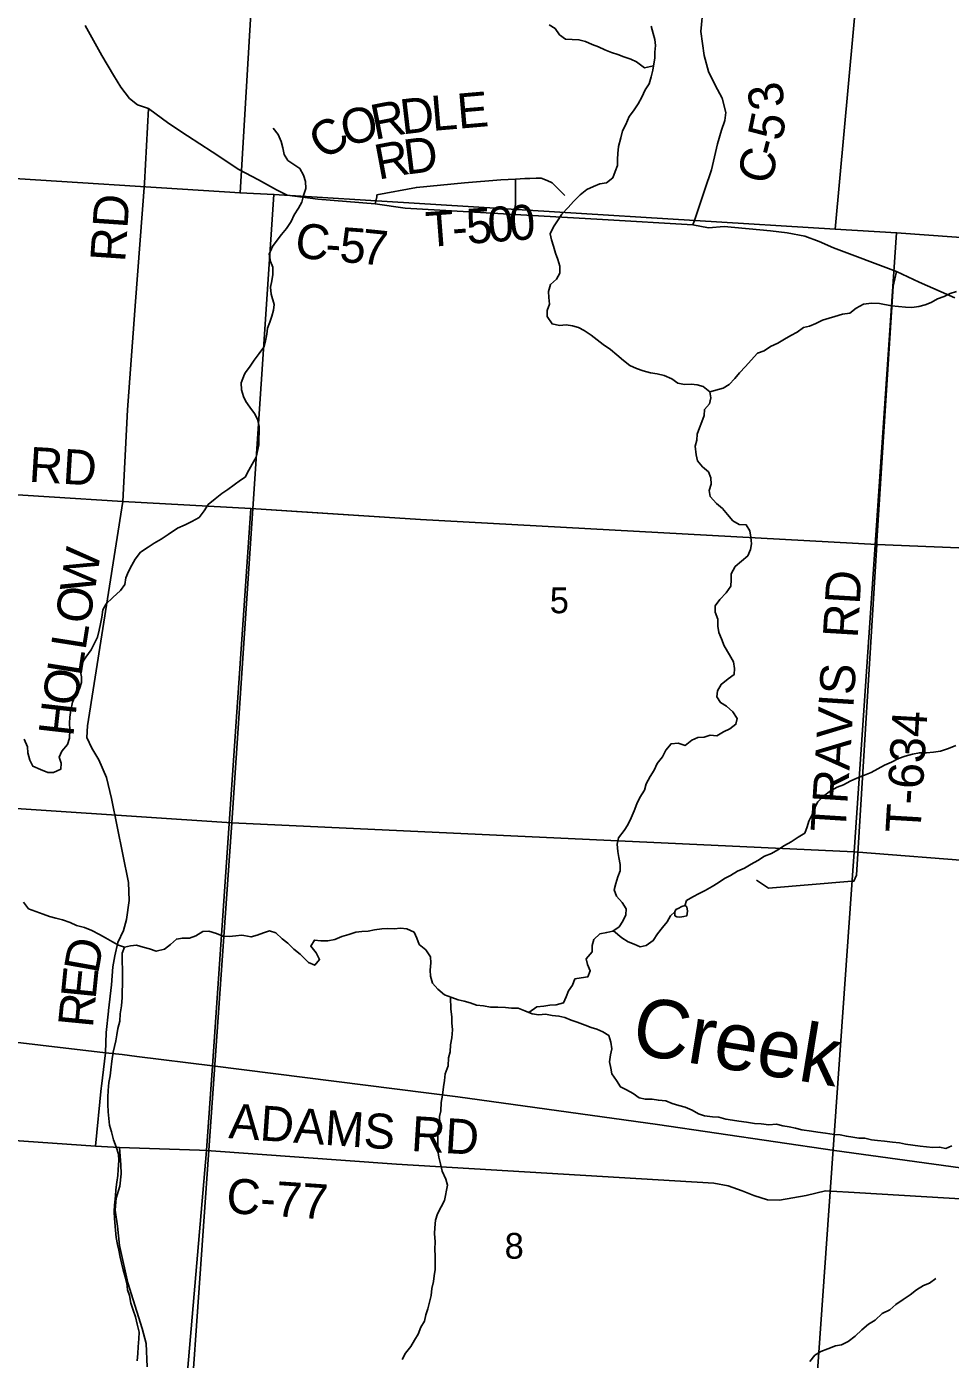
# Model space of a CAD drawing. Extents: x 1578669 to 1989827, y 208020 to 553079.
# Drawn here: x 1860103 to 1868024, y 368919 to 380354 of the extents above; entities that cross this region are included whole.
import ezdxf

# ---------------------------------------------------------------- set-up
doc = ezdxf.new("R2010")
doc.units = 0
for name, color, linetype in [('GM_X_County_Road', 7, 'Continuous'), ('GM_X_County_Road_Text', 7, 'Continuous'), ('GM_X_Minor_Lake', 7, 'Continuous'), ('GM_X_Minor_River', 7, 'Continuous'), ('GM_X_Minor_River_Text', 7, 'Continuous'), ('GM_X_Section', 7, 'Continuous'), ('GM_X_Section_Text', 7, 'Continuous'), ('GM_X_State_Route', 7, 'Continuous'), ('GM_X_Township', 7, 'Continuous'), ('GM_X_Township_Road', 7, 'Continuous'), ('GM_X_Township_Road_Text', 7, 'Continuous')]:
    doc.layers.add(name, color=color, linetype=linetype)

msp = doc.modelspace()

# ---------------------------------------------------------------- linework, layer by layer
at = {"layer": 'GM_X_County_Road'}
for points in [[(1865815, 378654), (1865836, 378708), (1865920, 378956), (1865977, 379126), (1866028, 379348), (1866062, 379466), (1866090, 379548), (1866099, 379618), (1866069, 379741), (1866009, 379851), (1865951, 379970), (1865912, 380106), (1865884, 380313), (1865905, 380525)], [(1860605, 380363), (1860747, 380107), (1860849, 379938), (1860912, 379836), (1860984, 379738), (1861054, 379684), (1861148, 379652), (1861321, 379522), (1861481, 379418), (1861693, 379281), (1861922, 379129), (1862092, 379041), (1862245, 378955), (1862337, 378909), (1862599, 378873), (1863093, 378834), (1863350, 378797), (1864293, 378743), (1865040, 378698), (1865815, 378654), (1865950, 378629), (1866085, 378638), (1866481, 378603), (1866625, 378585), (1866777, 378555), (1866900, 378512), (1867022, 378456), (1867562, 378252), (1867757, 378163), (1868062, 378027)], [(1860929, 376281), (1860968, 377066), (1861037, 377995), (1861113, 379012), (1861148, 379652)], [(1857196, 376481), (1857445, 376487), (1858087, 376445), (1859031, 376400), (1860929, 376281), (1862026, 376219), (1862506, 376189)], [(1860805, 371912), (1860830, 372132), (1860842, 372287), (1860860, 372383), (1860885, 372497), (1860933, 372600), (1860959, 372694), (1860981, 372855), (1860977, 373011), (1860831, 373731), (1860789, 373913), (1860721, 374062), (1860662, 374162), (1860620, 374256), (1860626, 374354), (1860929, 376281)], [(1862506, 376189), (1863481, 376126), (1867393, 375912), (1870134, 375800)], [(1860745, 371263), (1860780, 371549), (1860785, 371725), (1860805, 371908), (1860805, 371912)], [(1860694, 370748), (1860743, 371246), (1860745, 371263), (1860745, 371263)], [(1858193, 370922), (1860694, 370748)], [(1861136, 368855), (1861129, 369056), (1861095, 369184), (1860972, 369575), (1860900, 369896), (1860881, 370061), (1860861, 370199), (1860871, 370303), (1860903, 370405), (1860913, 370512), (1860910, 370588), (1860898, 370736), (1860694, 370748)], [(1860898, 370736), (1861584, 370713)], [(1861584, 370713), (1861646, 370711), (1863274, 370594), (1865996, 370431), (1866120, 370409), (1866238, 370366), (1866338, 370324), (1866457, 370287), (1866559, 370285), (1866787, 370324), (1866954, 370364), (1867248, 370349), (1868731, 370259), (1869350, 370220)]]:
    msp.add_lwpolyline(points, dxfattribs=at)
at = {"layer": 'GM_X_Minor_Lake'}
for points in [[(1865663, 372724), (1865679, 372716), (1865705, 372714), (1865739, 372720), (1865765, 372726), (1865769, 372765), (1865765, 372801), (1865749, 372813), (1865721, 372805), (1865691, 372788), (1865671, 372778), (1865661, 372758)], [(1865661, 372758), (1865663, 372724)]]:
    msp.add_lwpolyline(points, dxfattribs=at)
at = {"layer": 'GM_X_Minor_River'}
for points in [[(1865971, 376483), (1865949, 376533), (1865899, 376577), (1865857, 376629), (1865845, 376679), (1865836, 376755), (1865850, 376805), (1865854, 376858), (1865872, 376912), (1865892, 376962), (1865912, 377018), (1865916, 377068), (1865960, 377118), (1865971, 377168), (1865963, 377220), (1865905, 377266), (1865853, 377282), (1865801, 377286), (1865745, 377284), (1865687, 377296), (1865635, 377332), (1865571, 377360), (1865509, 377374), (1865453, 377384), (1865389, 377400), (1865333, 377420), (1865277, 377446), (1865221, 377490), (1865165, 377538), (1865109, 377584), (1865047, 377626), (1864943, 377706), (1864885, 377746), (1864835, 377773), (1864785, 377787), (1864731, 377795), (1864673, 377791), (1864609, 377803), (1864567, 377867), (1864566, 377919), (1864588, 377973), (1864580, 378030), (1864578, 378082), (1864596, 378142), (1864648, 378188), (1864676, 378240), (1864676, 378300), (1864657, 378356), (1864639, 378410), (1864621, 378470), (1864603, 378526), (1864593, 378576), (1864621, 378637), (1864655, 378687), (1864693, 378745), (1864746, 378803), (1864794, 378853), (1864850, 378911), (1864908, 378956), (1864964, 378982), (1865018, 379006), (1865076, 379014), (1865130, 379058), (1865150, 379110), (1865169, 379164), (1865171, 379216), (1865173, 379266), (1865179, 379327), (1865199, 379401), (1865213, 379461), (1865241, 379515), (1865271, 379583), (1865306, 379633), (1865346, 379693), (1865378, 379750), (1865406, 379812), (1865442, 379864), (1865458, 379924), (1865472, 379982), (1865481, 380034), (1865489, 380084), (1865491, 380134), (1865497, 380192), (1865491, 380243), (1865475, 380295), (1865459, 380357)], [(1865478, 380017), (1865402, 380002), (1865333, 380052), (1865283, 380074), (1865223, 380094), (1865173, 380114), (1865119, 380132), (1865061, 380156), (1865007, 380182), (1864953, 380202), (1864895, 380226), (1864839, 380242), (1864781, 380245), (1864723, 380247), (1864673, 380285), (1864635, 380337), (1864585, 380371)], [(1862216, 379482), (1862260, 379428), (1862286, 379368), (1862300, 379314), (1862312, 379258), (1862343, 379206), (1862395, 379172), (1862445, 379136), (1862477, 379080), (1862493, 379026), (1862497, 378966), (1862477, 378904), (1862463, 378849), (1862435, 378797), (1862396, 378739), (1862370, 378683), (1862330, 378623), (1862288, 378571), (1862252, 378521), (1862212, 378468), (1862184, 378402), (1862193, 378340), (1862213, 378290), (1862215, 378228), (1862205, 378172), (1862195, 378120), (1862201, 378060), (1862225, 377970), (1862219, 377920), (1862206, 377869), (1862188, 377819), (1862168, 377767), (1862164, 377715), (1862150, 377657), (1862136, 377605), (1862098, 377551), (1862054, 377493), (1862019, 377440), (1861981, 377386), (1861972, 377371)], [(1865963, 377220), (1866075, 377251), (1866127, 377283), (1866177, 377335), (1866215, 377385), (1866267, 377439), (1866315, 377493), (1866370, 377552), (1866428, 377572), (1866482, 377610), (1866544, 377638), (1866602, 377674), (1866656, 377704), (1866712, 377732), (1866764, 377773), (1866818, 377783), (1866870, 377807), (1866928, 377837), (1866984, 377853), (1867035, 377867), (1867101, 377887), (1867163, 377895), (1867217, 377938), (1867281, 377974), (1867347, 377982), (1867417, 377978), (1867521, 377958), (1867641, 377946), (1867695, 377944), (1867753, 377952), (1867809, 377967), (1867861, 377987), (1867913, 378019), (1867971, 378039), (1868023, 378065), (1868077, 378083)], [(1861972, 377371), (1861943, 377297), (1861946, 377237), (1861964, 377180), (1861983, 377138)], [(1861983, 377138), (1862017, 377088), (1862057, 377036), (1862082, 376986), (1862098, 376922), (1862096, 376872), (1862094, 376820), (1862094, 376765), (1862070, 376661), (1862036, 376601), (1862008, 376549), (1861978, 376488)], [(1860083, 374240), (1860110, 374175), (1860112, 374123), (1860129, 374060), (1860155, 374009), (1860221, 373980), (1860284, 373954), (1860334, 373955), (1860395, 373983), (1860398, 374035), (1860383, 374085), (1860405, 374137), (1860452, 374194), (1860470, 374248), (1860474, 374322), (1860469, 374378), (1860474, 374430), (1860482, 374490), (1860496, 374559), (1860523, 374619), (1860557, 374672), (1860574, 374726), (1860573, 374776), (1860563, 374830), (1860574, 374888), (1860610, 374943), (1860657, 375006), (1860683, 375059), (1860710, 375115), (1860726, 375176), (1860735, 375230), (1860749, 375286), (1860756, 375350), (1860784, 375403), (1860841, 375456), (1860909, 375516), (1860946, 375569), (1860953, 375625), (1860975, 375679), (1861006, 375734), (1861034, 375785), (1861079, 375844), (1861144, 375889), (1861197, 375921), (1861256, 375958), (1861317, 375996), (1861396, 376050), (1861461, 376081), (1861520, 376107), (1861581, 376142), (1861626, 376201), (1861660, 376254), (1861719, 376302), (1861776, 376347), (1861829, 376384), (1861882, 376422), (1861937, 376463), (1861978, 376488)], [(1864409, 371896), (1864479, 371943), (1864539, 371951), (1864591, 371959), (1864645, 371961), (1864707, 371978), (1864729, 372030), (1864751, 372080), (1864785, 372130), (1864805, 372184), (1864859, 372194), (1864917, 372202), (1864936, 372252), (1864914, 372306), (1864902, 372356), (1864954, 372415), (1864952, 372469), (1864966, 372523), (1865018, 372569), (1865078, 372583), (1865130, 372593), (1865184, 372629), (1865217, 372680), (1865241, 372732), (1865245, 372786), (1865209, 372840), (1865161, 372894), (1865141, 372948), (1865155, 373002), (1865173, 373058), (1865193, 373112), (1865194, 373166), (1865182, 373224), (1865172, 373278), (1865166, 373339), (1865180, 373393), (1865228, 373457), (1865258, 373507), (1865288, 373567), (1865313, 373627), (1865335, 373687), (1865361, 373740), (1865401, 373802), (1865417, 373856), (1865451, 373920), (1865485, 373976), (1865510, 374032), (1865556, 374088), (1865584, 374147), (1865630, 374201), (1865690, 374205), (1865750, 374187), (1865808, 374231), (1865860, 374255), (1865912, 374259), (1865966, 374275), (1866022, 374269), (1866078, 374304), (1866133, 374328), (1866185, 374368), (1866195, 374418), (1866159, 374476), (1866105, 374524), (1866053, 374554), (1866023, 374604), (1866029, 374654), (1866059, 374710), (1866119, 374758), (1866170, 374795), (1866174, 374847), (1866164, 374905), (1866130, 374963), (1866086, 375041), (1866062, 375101), (1866038, 375155), (1866030, 375209), (1866030, 375269), (1866009, 375329), (1866009, 375385), (1866047, 375439), (1866101, 375496), (1866141, 375554), (1866145, 375608), (1866145, 375660), (1866180, 375722), (1866232, 375768), (1866288, 375815), (1866312, 375867), (1866318, 375917), (1866314, 375973), (1866306, 376027), (1866274, 376079), (1866212, 376083), (1866160, 376113), (1866114, 376169), (1866071, 376219), (1866019, 376263), (1865965, 376323), (1865957, 376373), (1865973, 376429), (1865971, 376483)], [(1868071, 374187), (1868009, 374160), (1867939, 374138), (1867879, 374130), (1867821, 374124), (1867759, 374124), (1867699, 374112), (1867637, 374096), (1867581, 374074), (1867520, 374043), (1867460, 374017), (1867404, 373985), (1867344, 373955), (1867274, 373925), (1867222, 373907), (1867166, 373881), (1867108, 373850), (1867054, 373828), (1866998, 373796), (1866938, 373752), (1866887, 373704), (1866863, 373654), (1866839, 373594), (1866811, 373538), (1866797, 373487), (1866777, 373435), (1866719, 373401), (1866659, 373359), (1866603, 373327), (1866546, 373291), (1866490, 373259), (1866430, 373238), (1866374, 373200), (1866316, 373168), (1866258, 373134), (1866200, 373108), (1866140, 373070), (1866088, 373044), (1866034, 373007), (1865982, 372977), (1865923, 372941), (1865869, 372915), (1865815, 372887), (1865763, 372857)], [(1860075, 372842), (1860120, 372784), (1860183, 372761), (1860245, 372739), (1860300, 372718), (1860354, 372706), (1860411, 372691), (1860477, 372667), (1860530, 372643), (1860600, 372626), (1860661, 372600), (1860728, 372566), (1860779, 372535), (1860839, 372503), (1860890, 372474), (1860941, 372456), (1860994, 372467), (1861046, 372472), (1861103, 372456), (1861157, 372443), (1861215, 372421), (1861285, 372438), (1861336, 372480), (1861387, 372525), (1861439, 372534), (1861499, 372534), (1861554, 372553), (1861615, 372589), (1861665, 372592), (1861731, 372574), (1861784, 372551), (1861840, 372547), (1861896, 372552), (1861946, 372559), (1861966, 372556)], [(1865763, 372857), (1865748, 372812)], [(1865135, 372597), (1865208, 372535), (1865262, 372503), (1865314, 372483), (1865364, 372459), (1865416, 372471), (1865476, 372512), (1865512, 372570), (1865557, 372624), (1865597, 372674), (1865625, 372726), (1865661, 372758)], [(1861966, 372556), (1862027, 372544), (1862081, 372558), (1862133, 372580), (1862185, 372595), (1862241, 372579), (1862293, 372527), (1862343, 372489), (1862393, 372439), (1862449, 372395), (1862519, 372323), (1862573, 372301), (1862615, 372351), (1862587, 372407), (1862539, 372465), (1862571, 372517), (1862627, 372509), (1862685, 372511), (1862747, 372523), (1862805, 372547), (1862865, 372564), (1862925, 372584), (1862977, 372590), (1863033, 372594), (1863087, 372604), (1863148, 372614), (1863200, 372616), (1863254, 372612), (1863308, 372618), (1863364, 372614), (1863426, 372584), (1863449, 372534), (1863469, 372480), (1863525, 372432), (1863565, 372374), (1863569, 372322), (1863563, 372260), (1863567, 372206), (1863583, 372148), (1863629, 372096), (1863685, 372046), (1863748, 372024), (1863804, 372004), (1863856, 371992), (1863906, 371978), (1863962, 371958), (1864020, 371954), (1864082, 371942), (1864144, 371941), (1864209, 371939), (1864261, 371933), (1864317, 371933), (1864375, 371911), (1864438, 371883), (1864494, 371875), (1864553, 371881), (1864611, 371869), (1864667, 371865), (1864719, 371853), (1864773, 371829), (1864823, 371813), (1864892, 371787), (1864944, 371768), (1864994, 371752), (1865044, 371730), (1865096, 371698), (1865114, 371640), (1865120, 371583), (1865110, 371531), (1865102, 371473), (1865114, 371419), (1865120, 371369), (1865160, 371311), (1865195, 371257), (1865247, 371233), (1865303, 371201), (1865357, 371163), (1865409, 371151), (1865467, 371153), (1865521, 371143), (1865585, 371137), (1865639, 371116), (1865695, 371098), (1865749, 371082), (1865811, 371056), (1865865, 371026), (1865917, 371008), (1865985, 371000), (1866039, 370996), (1866099, 370980), (1866155, 370972), (1866211, 370962), (1866277, 370954), (1866345, 370944), (1866403, 370940), (1866469, 370931), (1866533, 370937), (1866587, 370923), (1866641, 370915), (1866697, 370903), (1866751, 370889)], [(1860941, 372456), (1860922, 372405), (1860921, 372353), (1860924, 372243), (1860926, 372188), (1860922, 372024), (1860916, 371952), (1860905, 371883), (1860901, 371822), (1860885, 371757), (1860876, 371705), (1860869, 371653), (1860846, 371556), (1860834, 371478), (1860826, 371404), (1860819, 371352), (1860807, 371296), (1860802, 371226), (1860800, 371168), (1860800, 371106), (1860803, 371044), (1860809, 370986), (1860814, 370929), (1860830, 370871), (1860849, 370804), (1860871, 370742), (1860891, 370681), (1860894, 370625), (1860888, 370549), (1860885, 370497), (1860875, 370439), (1860868, 370373), (1860864, 370321), (1860856, 370243), (1860853, 370189), (1860855, 370127), (1860865, 370027), (1860871, 369966), (1860883, 369906), (1860894, 369856), (1860905, 369797), (1860917, 369747), (1860932, 369688), (1860948, 369628), (1860961, 369573), (1860969, 369517), (1860986, 369467), (1860996, 369402), (1861017, 369342), (1861037, 369285), (1861052, 369220), (1861068, 369154), (1861065, 369096), (1861059, 369028), (1861055, 368970), (1861050, 368908)], [(1863739, 372027), (1863742, 371924), (1863748, 371858), (1863750, 371806), (1863754, 371746), (1863750, 371679), (1863738, 371617), (1863735, 371557), (1863721, 371507), (1863719, 371437), (1863693, 371369), (1863685, 371313), (1863677, 371259), (1863669, 371186), (1863659, 371122), (1863656, 371052), (1863644, 371002), (1863646, 370944), (1863630, 370884), (1863630, 370830), (1863628, 370764), (1863630, 370710), (1863639, 370654), (1863653, 370597), (1863665, 370533), (1863697, 370465), (1863713, 370413), (1863687, 370283), (1863659, 370229), (1863626, 370167), (1863610, 370113), (1863604, 370048), (1863602, 369998), (1863606, 369928), (1863604, 369864), (1863606, 369804), (1863606, 369740), (1863605, 369690), (1863597, 369636), (1863593, 369586), (1863579, 369528), (1863571, 369467), (1863557, 369409), (1863543, 369353), (1863525, 369301), (1863514, 369247), (1863482, 369195), (1863460, 369135), (1863430, 369085), (1863398, 369030), (1863352, 368972), (1863324, 368918)], [(1866751, 370889), (1866833, 370877), (1866887, 370869), (1866953, 370861), (1867027, 370849), (1867081, 370845), (1867133, 370833), (1867187, 370826), (1867239, 370818), (1867291, 370816), (1867349, 370804), (1867401, 370796), (1867461, 370792), (1867529, 370782), (1867587, 370776), (1867639, 370766), (1867765, 370748), (1867819, 370744), (1867875, 370736), (1867932, 370741), (1867986, 370729), (1868038, 370751)], [(1867899, 369613), (1867847, 369574), (1867793, 369552), (1867735, 369516), (1867679, 369474), (1867619, 369432), (1867558, 369390), (1867506, 369345), (1867440, 369313), (1867380, 369257), (1867322, 369221), (1867266, 369173), (1867208, 369117), (1867148, 369072), (1867092, 369044), (1867039, 369034), (1866975, 369010), (1866915, 368988), (1866861, 368954), (1866819, 368900)]]:
    msp.add_lwpolyline(points, dxfattribs=at)
at = {"layer": 'GM_X_Section'}
for points in [[(1857885, 384732), (1862263, 384458), (1861934, 378928), (1857433, 379214)], [(1862263, 384458), (1867531, 384024), (1867037, 378615), (1862224, 378915), (1861934, 378928)], [(1867531, 384024), (1873014, 383593), (1872550, 378225), (1867563, 378586), (1867037, 378615)], [(1857433, 379214), (1861934, 378928), (1862224, 378915), (1861863, 373522), (1856997, 373846)], [(1862224, 378915), (1867037, 378615), (1867563, 378586), (1867200, 373273), (1861863, 373522)], [(1867563, 378586), (1872550, 378225), (1873060, 378189), (1872675, 372846), (1867200, 373273)], [(1856997, 373846), (1861863, 373522), (1861473, 367986), (1856538, 368366), (1856974, 373612)], [(1867200, 373273), (1866799, 367602), (1861473, 367986), (1861863, 373522)], [(1872675, 372846), (1872183, 367145), (1866799, 367602), (1867200, 373273)]]:
    msp.add_lwpolyline(points, close=True, dxfattribs=at)
at = {"layer": 'GM_X_State_Route'}
msp.add_lwpolyline([(1858546, 371813), (1860780, 371549), (1860921, 371534), (1861049, 371517), (1861697, 371439), (1863800, 371172), (1865514, 370935), (1867032, 370712), (1868422, 370520), (1868818, 370465), (1869018, 370428), (1869278, 370394), (1869529, 370317), (1869756, 370229)], dxfattribs=at)
at = {"layer": 'GM_X_Township'}
for points in [[(1871561, 394613), (1874741, 394326), (1880049, 393918), (1881842, 393780), (1884660, 393564), (1884652, 393500), (1883997, 385917), (1883278, 377323), (1883801, 377289), (1883594, 374654), (1878672, 375051), (1878252, 375085), (1878053, 375101), (1876893, 375219), (1876716, 375236), (1876310, 375278), (1875529, 375357), (1871843, 375730), (1870134, 375800), (1867393, 375912), (1863481, 376126), (1862026, 376219), (1860929, 376281), (1859031, 376400)], [(1859031, 376400), (1860929, 376281), (1862026, 376219), (1861697, 371439), (1861646, 370711), (1861409, 367951), (1861213, 364441), (1861197, 363836), (1861046, 362151), (1860710, 357224), (1860706, 357161), (1860651, 356303), (1860040, 346806)], [(1860710, 357224), (1861046, 362151), (1861197, 363836), (1861213, 364441), (1861409, 367951), (1861646, 370711), (1861697, 371439), (1862026, 376219), (1863481, 376126), (1867393, 375912), (1870134, 375800), (1871843, 375730), (1875529, 375357)]]:
    msp.add_lwpolyline(points, dxfattribs=at)
at = {"layer": 'GM_X_Township_Road'}
for points in [[(1863093, 378834), (1863105, 378894), (1863107, 378910), (1863446, 378975), (1863857, 379013), (1864170, 379040), (1864294, 379046), (1864374, 379050), (1864418, 379052), (1864472, 379053), (1864514, 379053), (1864566, 379035), (1864610, 379013), (1864636, 378989), (1864676, 378948), (1864706, 378916), (1864717, 378905)], [(1864293, 378743), (1864296, 378901), (1864294, 379046)], [(1867395, 375943), (1867534, 378128), (1867562, 378252)], [(1867181, 373021), (1867198, 373022), (1867221, 373075), (1867393, 375912), (1867395, 375943)], [(1866361, 373030), (1866466, 372963), (1867181, 373021)]]:
    msp.add_lwpolyline(points, dxfattribs=at)

# ---------------------------------------------------------------- texts
at = {"layer": 'GM_X_County_Road_Text'}
for s, rotation, p in [('3', 102.4114, (1866613, 379681)), ('5', 78.6469, (1866578, 379365)), ('C', 75.0379, (1866479, 378987)), ('-', 75.4927, (1866543, 379228)), ('RD', 86.0531, (1860947, 378329)), ('C', 352.0868, (1862392, 378381)), ('5', 355.7705, (1862780, 378336)), ('7', 354.2035, (1862963, 378322)), ('-', 355.9694, (1862658, 378345)), ('RD', 356.5468, (1860117, 376450)), ('W', 81.0384, (1860683, 375480)), ('O', 81.0312, (1860642, 375219)), ('L', 81.038, (1860607, 374997)), ('L', 81.0323, (1860572, 374775)), ('O', 81.1126, (1860531, 374515)), ('H', 83.5532, (1860502, 374256)), ('D', 79.8861, (1860716, 372221)), ('E', 84.2822, (1860694, 372004)), ('R', 84.4257, (1860670, 371759)), ('ADAMS', 356.0091, (1861830, 370818)), ('RD', 356.5167, (1863395, 370708)), ('C-77', 356.2309, (1861809, 370176))]:
    msp.add_text(s, height=300, rotation=rotation, dxfattribs=at).set_placement(p)
at = {"layer": 'GM_X_Minor_River_Text'}
msp.add_text('Creek', height=500, rotation=350.7112, dxfattribs=at).set_placement((1865277, 371547))
at = {"layer": 'GM_X_Section_Text'}
for s, p in [('5', (1864589, 375321)), ('8', (1864202, 369783))]:
    msp.add_text(s, height=221, rotation=0, dxfattribs=at).set_placement(p)
at = {"layer": 'GM_X_Township_Road_Text'}
for s, rotation, p in [('D', 6.6262, (1863324, 379429)), ('L', 4.9217, (1863584, 379459)), ('E', 4.9171, (1863807, 379478)), ('O', 11.1706, (1862829, 379331)), ('R', 11.1668, (1863088, 379382)), ('C', 36.1751, (1862662, 379199)), ('D', 7.1331, (1863356, 379084)), ('R', 10.5942, (1863119, 379040)), ('0', 4.1197, (1864252, 378517)), ('T', 4.38, (1863537, 378462)), ('5', 4.3704, (1863883, 378489)), ('0', 4.3392, (1864068, 378503)), ('-', 4.376, (1863761, 378480)), ('RD', 86.5486, (1867230, 375103)), ('TRAVIS', 86.3767, (1867125, 373436)), ('T-634', 86.6167, (1867767, 373429))]:
    msp.add_text(s, height=300, rotation=rotation, dxfattribs=at).set_placement(p)

doc.saveas('drawing.dxf')
